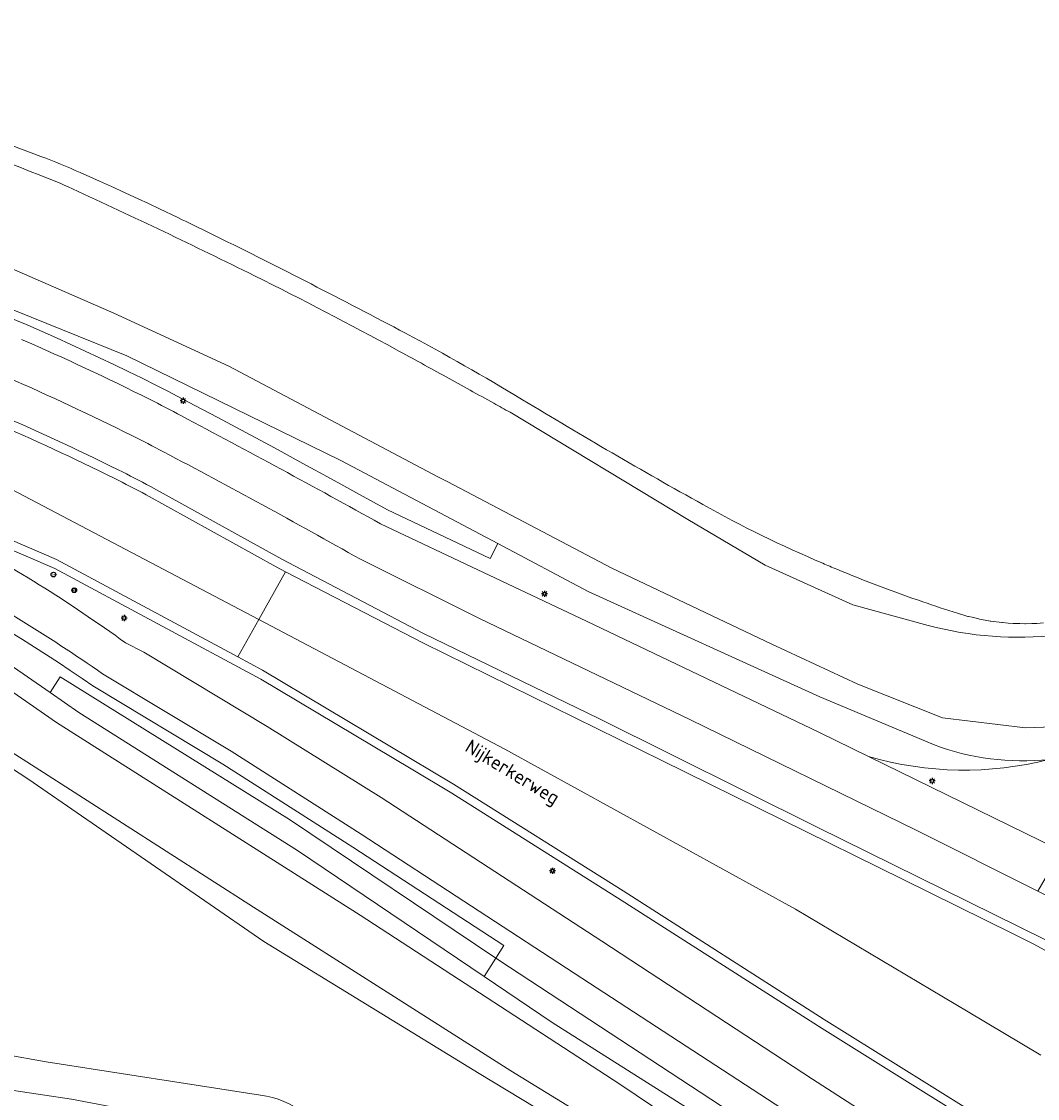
# Model space of a CAD drawing. Header units: metres. Extents: x 149984 to 156489, y 469398 to 478068.
# Tile 647 of 656: x 155198 to 155263, y 471432 to 471501. Entities that reach past the tile are written whole.
import ezdxf
from ezdxf.enums import TextEntityAlignment as Align

# ---------------------------------------------------------------- set-up
doc = ezdxf.new("R2010")
doc.units = ezdxf.units.M
doc.header["$LTSCALE"] = 0.75
for name, color, linetype, lineweight in [('B-WE-GR-BOUWLAND-GV', 252, 'Continuous', 13), ('B-WE-GR-GROENVOORZIENING-GV', 252, 'Continuous', 18), ('B-WE-IE-MEUBILAIR-S', 252, 'Continuous', 25), ('B-WE-OG-TERREIN_OEVER-GV', 252, 'Continuous', 18), ('B-WE-OG-TOPOGRAFIE-T18', 7, 'Continuous', 18), ('B-WE-OG-WATER-GV', 252, 'Continuous', 18), ('B-WE-OG-WEG-GV', 252, 'Continuous', 18), ('B-WE-VH-GESLOTENVERHARDING-GV', 252, 'Continuous', 18), ('B-WE-VH-HALFVERHARDING-GV', 252, 'Continuous', 18)]:
    doc.layers.add(name, color=color, linetype=linetype, lineweight=lineweight)
doc.styles.add('NLCS-ISO', font='NLCS-ISO.ttf')
doc.styles.add('NLCS-ISO-M500-T18', font='NLCS-ISO.ttf', dxfattribs={"height": 0.9})

# ---------------------------------------------------------------- blocks, each defined once
blk = doc.blocks.new('SIE-MEUBILAIR_BORD_VERKEER-SO')
blk.add_lwpolyline([(-0.5625, -0.5625), (0.5625, -0.5625), (0.5625, 0.5625), (-0.5625, 0.5625)], close=True)
at = {"style": 'NLCS-ISO'}
blk.add_text('vb', height=0.75, dxfattribs=at).set_placement((0, 0), align=Align.MIDDLE_CENTER)
blk = doc.blocks.new('SIE-MEUBILAIR_PAAL_LICHTMAST-SO')
for points in [[(-0.62, 0), (-1, 0)], [(-0.71, 0.71), (-0.44, 0.44)], [(0, 1), (0, 0.62)], [(0.44, 0.44), (0.71, 0.71)], [(1, 0), (0.62, 0)], [(-0.71, -0.71), (-0.44, -0.44)], [(0, -0.62), (0, -1)], [(0.44, -0.44), (0.71, -0.71)]]:
    blk.add_lwpolyline(points)
blk.add_circle((0, 0), 0.5)
blk = doc.blocks.new('SIE-MEUBILAIR_PAAL_HECTOMETER-SO')
blk.add_circle((0, 0), 0.75)
at = {"style": 'NLCS-ISO'}
blk.add_text('hm', height=0.75, dxfattribs=at).set_placement((0.16, 0.07), align=Align.MIDDLE_CENTER)
blk = doc.blocks.new('SIE-MEUBILAIR_PAAL_VERKEERSBORD-SO')
blk.add_circle((0, 0), 0.75)
at = {"style": 'NLCS-ISO'}
blk.add_text('vb', height=0.75, dxfattribs=at).set_placement((0, 0.07), align=Align.MIDDLE_CENTER)

msp = doc.modelspace()

# ---------------------------------------------------------------- linework, layer by layer
at = {"layer": 'B-WE-GR-BOUWLAND-GV', "flags": 128}
for points in [[(155180.861, 471499.546), (155180.862, 471499.546), (155189.482, 471496.328), (155189.63, 471496.272), (155189.971, 471496.145), (155190.611, 471495.903), (155199.067, 471492.709)], [(155201.601, 471491.667), (155202.841, 471491.11), (155203.804, 471490.678), (155204.272, 471490.462), (155205.342, 471489.968), (155205.997, 471489.665), (155206.703, 471489.33), (155207.899, 471488.762), (155208.179, 471488.629), (155208.379, 471488.531), (155210.35, 471487.571)], [(155258.128, 471463.264), (155258.809, 471463.067), (155258.841, 471463.058), (155259.075, 471463.003), (155259.504, 471462.903), (155259.563, 471462.889), (155259.908, 471462.827), (155260.242, 471462.766), (155260.294, 471462.757), (155260.989, 471462.668), (155261.03, 471462.663), (155261.392, 471462.635), (155261.73, 471462.609), (155261.769, 471462.606), (155262.145, 471462.596), (155262.484, 471462.588), (155262.511, 471462.587), (155262.924, 471462.598), (155263.228, 471462.605), (155263.253, 471462.606), (155263.686, 471462.639)]]:
    msp.add_lwpolyline(points, dxfattribs=at)
at = {"layer": 'B-WE-GR-BOUWLAND-GV'}
for points in [[(155199.067, 471492.709, -0.01342), (155201.601, 471491.667)], [(155210.35, 471487.571, -0.007365), (155222.564, 471481.313)], [(155222.564, 471481.313, -0.014282), (155230.115, 471477.023)], [(155230.115, 471477.023, 0.009278), (155241.717, 471470.275)], [(155241.717, 471470.275, 0.026125), (155249.448, 471466.483)], [(155249.448, 471466.483, 0.002253), (155250.361, 471466.099)], [(155250.361, 471466.099, 0.015499), (155255.897, 471464.001)], [(155255.897, 471464.001, 0.006729), (155258.128, 471463.264)]]:
    msp.add_lwpolyline(points, format="xyb", dxfattribs=at)
at = {"layer": 'B-WE-GR-GROENVOORZIENING-GV', "flags": 128}
for points in [[(155262.517, 471426.464), (155263.257, 471427.826), (155263.27, 471427.849), (155249.425, 471436.504), (155236.469, 471444.78), (155225.551, 471451.661), (155222.928, 471453.228), (155213.247, 471459.007), (155199.961, 471466.144), (155184.224, 471472.911), (155169, 471478.206), (155153.438, 471482.552), (155146.209, 471484.003), (155142.605, 471484.682), (155097.528, 471493.247), (155057.389, 471500.753), (155006.836, 471510.14), (155000.556, 471511.345)], [(155203.773, 471479.298), (155204.688, 471478.855), (155205.601, 471478.407), (155206.512, 471477.952), (155207.209, 471477.597), (155207.903, 471477.237), (155208.592, 471476.873), (155210.435, 471475.895), (155212.277, 471474.911), (155214.115, 471473.922), (155215.95, 471472.927), (155217.782, 471471.926), (155219.611, 471470.919), (155221.408, 471469.923), (155228.012, 471466.804), (155228.517, 471467.758), (155218.396, 471473.118), (155204.612, 471479.855), (155188.115, 471486.526)], [(155187.906, 471486.024), (155198.181, 471481.85), (155198.222, 471481.833), (155199.153, 471481.425), (155200.082, 471481.011), (155201.009, 471480.592), (155201.933, 471480.166), (155202.854, 471479.735), (155203.773, 471479.298)], [(155256.595, 471454.802), (155249.268, 471457.877), (155234.345, 471464.672), (155228.517, 471467.758), (155228.012, 471466.804), (155221.408, 471469.923), (155219.611, 471470.919), (155217.782, 471471.926), (155215.95, 471472.927), (155214.115, 471473.922), (155212.277, 471474.911), (155210.435, 471475.895), (155208.592, 471476.873), (155207.903, 471477.237), (155207.209, 471477.597), (155206.512, 471477.952), (155205.601, 471478.407), (155204.688, 471478.855), (155203.773, 471479.298), (155202.854, 471479.735), (155201.933, 471480.166), (155201.009, 471480.592), (155200.082, 471481.011), (155199.153, 471481.425), (155198.222, 471481.833), (155198.181, 471481.85), (155187.906, 471486.024)], [(155206.143, 471471.433), (155214.594, 471466.745), (155223.734, 471461.963), (155235.021, 471456.476), (155249.1, 471449.488), (155263.762, 471442.234), (155269.714, 471438.932), (155270.611, 471440.807)], [(155220.95, 471469.033), (155234.236, 471462.76), (155249.198, 471455.594), (155252.396, 471454.033)], [(155270.346, 471441.849), (155263.315, 471445.365), (155255.476, 471449.286), (155240.887, 471456.418), (155227.325, 471462.927), (155219.657, 471466.741)], [(155192.283, 471463.251), (155199.666, 471458.148), (155200.31, 471459.171), (155215.092, 471449.969), (155228.392, 471441.046), (155228.897, 471441.844), (155219.17, 471448.189), (155210.798, 471453.536), (155202.529, 471458.513), (155202.478, 471458.546), (155201.723, 471459.065), (155200.961, 471459.58), (155200.199, 471460.086), (155199.432, 471460.586), (155198.66, 471461.08), (155197.886, 471461.567), (155197.11, 471462.045)], [(155197.11, 471462.045), (155197.886, 471461.567), (155198.66, 471461.08), (155199.432, 471460.586), (155200.199, 471460.086), (155200.961, 471459.58), (155201.723, 471459.065), (155202.478, 471458.546), (155202.529, 471458.513), (155210.798, 471453.536), (155219.17, 471448.189), (155228.897, 471441.844), (155228.392, 471441.046), (155229.265, 471440.461), (155244.176, 471430.685)], [(155204.528, 471461.356), (155205.699, 471460.768), (155213.661, 471455.958), (155221, 471451.398), (155235.216, 471442.124), (155248.794, 471433.228), (155254.28, 471429.697), (155259.111, 471426.587), (155260.535, 471425.768)], [(155262.089, 471421.834), (155255.944, 471425.43), (155252.94, 471427.373), (155247.803, 471430.697), (155233.934, 471439.753), (155219.714, 471449.028), (155211.326, 471454.385), (155203.045, 471459.37)], [(155252.396, 471454.033), (155263.507, 471448.607), (155264.811, 471447.96), (155275.785, 471442.512)], [(155244.176, 471430.685), (155229.265, 471440.461), (155228.392, 471441.046), (155227.636, 471439.851), (155232.025, 471436.888), (155248.679, 471426.332)]]:
    msp.add_lwpolyline(points, dxfattribs=at)
at = {"layer": 'B-WE-GR-GROENVOORZIENING-GV'}
for points in [[(155197.823, 471480.916, -0.014169), (155206.062, 471477.059)], [(155204.928, 471474.722, 0.013657), (155196.943, 471478.449)], [(155206.062, 471477.059, -0.005775), (155208.124, 471475.989)], [(155195.82, 471476.308, -0.013705), (155204.06, 471472.503)], [(155208.124, 471475.989, -0.005431), (155220.95, 471469.033)], [(155206.976, 471473.663, 0.006204), (155204.928, 471474.722)], [(155219.657, 471466.741, 0.008209), (155206.976, 471473.663)], [(155204.06, 471472.503, -0.006684), (155206.143, 471471.433)], [(155193.141, 471468.463, -0.034852), (155204.528, 471461.356)], [(155203.045, 471459.37, 0.02893), (155192.016, 471466.112)], [(155264.027, 471453.846, -0.117695), (155256.595, 471454.802)], [(155252.396, 471454.033, 0.134174), (155264.027, 471453.846)], [(155264.027, 471453.846, -0.134174), (155252.396, 471454.033)]]:
    msp.add_lwpolyline(points, format="xyb", dxfattribs=at)
at = {"layer": 'B-WE-GR-GROENVOORZIENING-GV', "flags": 128}
msp.add_lwpolyline([(155227.636, 471439.851), (155228.392, 471441.046), (155215.092, 471449.969), (155200.31, 471459.171), (155199.666, 471458.148), (155201.523, 471456.864), (155215.6, 471447.977)], close=True, dxfattribs=at)
at = {"layer": 'B-WE-OG-TERREIN_OEVER-GV', "flags": 128}
for points in [[(155266.608, 471456.027), (155262.507, 471455.871), (155257.164, 471456.516), (155251.716, 471458.702), (155246.18, 471461.281), (155235.862, 471466.169), (155225.294, 471471.725), (155224.699, 471472.027), (155211.186, 471479.18), (155203.775, 471482.598), (155190.911, 471488.211), (155178.337, 471492.799), (155166.43, 471496.273), (155162.594, 471497.279), (155152.811, 471499.465), (155131.115, 471503.437), (155109.573, 471507.315), (155087.938, 471511.193), (155065.532, 471515.322), (155045.449, 471519.063), (155024.878, 471522.984), (155007.519, 471526.247), (154988.828, 471529.947)], [(155199.067, 471492.709), (155190.611, 471495.903), (155189.971, 471496.145), (155189.63, 471496.272), (155189.482, 471496.328), (155180.862, 471499.546), (155180.861, 471499.546)], [(155210.35, 471487.571), (155208.379, 471488.531), (155208.179, 471488.629), (155207.899, 471488.762), (155206.703, 471489.33), (155205.997, 471489.665), (155205.342, 471489.968), (155204.272, 471490.462), (155203.804, 471490.678), (155202.841, 471491.11), (155201.601, 471491.667)], [(155188.115, 471486.526), (155204.612, 471479.855), (155218.396, 471473.118), (155228.517, 471467.758), (155234.345, 471464.672), (155249.268, 471457.877), (155256.595, 471454.802)], [(155229.302, 471476.215), (155240.761, 471469.308), (155245.733, 471466.374), (155251.401, 471463.818), (155256.247, 471462.482)], [(155182.98, 471463.383), (155176.58, 471464.978), (155185.915, 471460.62), (155198.223, 471452.586), (155213.432, 471442.108), (155227.312, 471433.613), (155241.664, 471424.926), (155254.229, 471417.329)], [(155275.512, 471386.572), (155275.091, 471391.773), (155275.038, 471392.435), (155273.155, 471397.401), (155270.466, 471402.009), (155269.694, 471403.333), (155265.935, 471410.218), (155262.34, 471416.378), (155256.497, 471421.744), (155248.679, 471426.332), (155232.025, 471436.888), (155227.636, 471439.851), (155215.6, 471447.977), (155201.523, 471456.864), (155199.666, 471458.148), (155192.283, 471463.251)], [(155263.686, 471462.639), (155263.253, 471462.606), (155263.228, 471462.605), (155262.924, 471462.598), (155262.511, 471462.587), (155262.484, 471462.588), (155262.145, 471462.596), (155261.769, 471462.606), (155261.73, 471462.609), (155261.392, 471462.635), (155261.03, 471462.663), (155260.989, 471462.668), (155260.294, 471462.757), (155260.242, 471462.766), (155259.908, 471462.827), (155259.563, 471462.889), (155259.504, 471462.903), (155259.075, 471463.003), (155258.841, 471463.058), (155258.809, 471463.067), (155258.128, 471463.264)], [(155191.528, 471462.161), (155200.083, 471456.223), (155219.635, 471443.797), (155236.371, 471432.919), (155252.772, 471421.868), (155257.11, 471418.689)], [(155252.903, 471419.86), (155244.62, 471424.416), (155229.352, 471433.78), (155212.772, 471444.331), (155198.691, 471453.348), (155186.503, 471461.128)], [(155213.216, 471432.213), (155199.408, 471434.346), (155180.903, 471437.671), (155162.217, 471440.955), (155142.409, 471444.161), (155121.017, 471447.674), (155102.513, 471451.09), (155086.667, 471453.887)], [(155085.904, 471451.701), (155094.618, 471450.163), (155107.349, 471447.749), (155108.665, 471447.575), (155109.266, 471447.423), (155109.675, 471447.393), (155110.241, 471447.492), (155110.606, 471447.613), (155120.937, 471445.691), (155131.405, 471443.877), (155143.822, 471441.85), (155154.298, 471440.322), (155163.964, 471438.352), (155174.747, 471436.537), (155185.53, 471434.263), (155201.048, 471431.957), (155212.561, 471429.754)]]:
    msp.add_lwpolyline(points, dxfattribs=at)
at = {"layer": 'B-WE-OG-TERREIN_OEVER-GV'}
for points in [[(155180.852, 471498.424, -0.001898), (155198.952, 471491.528)], [(155201.601, 471491.667, 0.01342), (155199.067, 471492.709)], [(155198.952, 471491.528, -0.015742), (155201.104, 471490.62)], [(155201.104, 471490.62, -0.00757), (155212.834, 471485.015)], [(155222.564, 471481.313, 0.007365), (155210.35, 471487.571)], [(155212.834, 471485.015, -0.009709), (155221.986, 471480.248)], [(155230.115, 471477.023, 0.014282), (155222.564, 471481.313)], [(155221.986, 471480.248, -0.000853), (155225.187, 471478.495)], [(155225.187, 471478.495, -0.000887), (155228.256, 471476.8)], [(155228.256, 471476.8, -0.002012), (155229.302, 471476.215)], [(155241.717, 471470.275, -0.009278), (155230.115, 471477.023)], [(155249.448, 471466.483, -0.026125), (155241.717, 471470.275)], [(155250.361, 471466.099, -0.002253), (155249.448, 471466.483)], [(155255.897, 471464.001, -0.015499), (155250.361, 471466.099)], [(155258.128, 471463.264, -0.006729), (155255.897, 471464.001)], [(155256.247, 471462.482, 0.095099), (155264.577, 471461.876)], [(155256.595, 471454.802, 0.117695), (155264.027, 471453.846)], [(155217.741, 471428.463, 0.294226), (155213.216, 471432.213)]]:
    msp.add_lwpolyline(points, format="xyb", dxfattribs=at)
at = {"layer": 'B-WE-OG-WATER-GV', "flags": 128}
for points in [[(154988.828, 471529.947), (155007.519, 471526.247), (155024.878, 471522.984), (155045.449, 471519.063), (155065.532, 471515.322), (155087.938, 471511.193), (155109.573, 471507.315), (155131.115, 471503.437), (155152.811, 471499.465), (155162.594, 471497.279), (155166.43, 471496.273), (155178.337, 471492.799), (155190.911, 471488.211), (155203.775, 471482.598), (155211.186, 471479.18), (155224.699, 471472.027), (155225.294, 471471.725), (155235.862, 471466.169), (155246.18, 471461.281), (155251.716, 471458.702), (155257.164, 471456.516), (155262.507, 471455.871), (155266.608, 471456.027)], [(155256.247, 471462.482), (155251.401, 471463.818), (155245.733, 471466.374), (155240.761, 471469.308), (155229.302, 471476.215)], [(155257.11, 471418.689), (155252.772, 471421.868), (155236.371, 471432.919), (155219.635, 471443.797), (155200.083, 471456.223), (155191.528, 471462.161)], [(155186.503, 471461.128), (155198.691, 471453.348), (155212.772, 471444.331), (155229.352, 471433.78), (155244.62, 471424.416), (155252.903, 471419.86)], [(155212.561, 471429.754), (155201.048, 471431.957), (155185.53, 471434.263), (155174.747, 471436.537), (155163.964, 471438.352), (155154.298, 471440.322), (155143.822, 471441.85), (155131.405, 471443.877), (155120.937, 471445.691), (155110.606, 471447.613), (155110.241, 471447.492), (155109.675, 471447.393), (155109.266, 471447.423), (155108.665, 471447.575), (155107.349, 471447.749), (155094.618, 471450.163), (155085.904, 471451.701)]]:
    msp.add_lwpolyline(points, dxfattribs=at)
at = {"layer": 'B-WE-OG-WATER-GV'}
for points in [[(155198.952, 471491.528, 0.001898), (155180.852, 471498.424)], [(155201.104, 471490.62, 0.015742), (155198.952, 471491.528)], [(155212.834, 471485.015, 0.00757), (155201.104, 471490.62)], [(155221.986, 471480.248, 0.009709), (155212.834, 471485.015)], [(155225.187, 471478.495, 0.000853), (155221.986, 471480.248)], [(155228.256, 471476.8, 0.000887), (155225.187, 471478.495)], [(155229.302, 471476.215, 0.002012), (155228.256, 471476.8)], [(155264.577, 471461.876, -0.095099), (155256.247, 471462.482)]]:
    msp.add_lwpolyline(points, format="xyb", dxfattribs=at)
at = {"layer": 'B-WE-OG-WEG-GV', "flags": 128}
for points in [[(155254.229, 471417.329), (155241.664, 471424.926), (155227.312, 471433.613), (155213.432, 471442.108), (155198.223, 471452.586), (155185.915, 471460.62), (155176.58, 471464.978), (155166.499, 471467.509), (155153.776, 471470.368), (155133.146, 471474.867), (155095.073, 471482.489), (155063.33, 471487.914)], [(155086.667, 471453.887), (155102.513, 471451.09), (155121.017, 471447.674), (155142.409, 471444.161), (155162.217, 471440.955), (155180.903, 471437.671), (155199.408, 471434.346), (155213.216, 471432.213)]]:
    msp.add_lwpolyline(points, dxfattribs=at)
at = {"layer": 'B-WE-OG-WEG-GV'}
msp.add_lwpolyline([(155213.216, 471432.213, -0.294226), (155217.741, 471428.463)], format="xyb", dxfattribs=at)
at = {"layer": 'B-WE-VH-GESLOTENVERHARDING-GV'}
for points in [[(155206.062, 471477.059, 0.014169), (155197.823, 471480.916)], [(155196.943, 471478.449, -0.013657), (155204.928, 471474.722)], [(155208.124, 471475.989, 0.005775), (155206.062, 471477.059)], [(155220.95, 471469.033, 0.005431), (155208.124, 471475.989)], [(155203.794, 471471.965, 0.013187), (155195.912, 471475.615)], [(155204.928, 471474.722, -0.006204), (155206.976, 471473.663)], [(155206.976, 471473.663, -0.008209), (155219.657, 471466.741)], [(155205.861, 471470.903, 0.007128), (155203.794, 471471.965)], [(155204.528, 471461.356, 0.034852), (155193.141, 471468.463)], [(155192.016, 471466.112, -0.02893), (155203.045, 471459.37)]]:
    msp.add_lwpolyline(points, format="xyb", dxfattribs=at)
at = {"layer": 'B-WE-VH-GESLOTENVERHARDING-GV', "flags": 128}
for points in [[(155195.912, 471475.615), (155195.583, 471475.757), (155194.286, 471472.768), (155213.11, 471462.862), (155214.841, 471465.945), (155214.231, 471466.262), (155205.861, 471470.903)], [(155219.657, 471466.741), (155227.325, 471462.927), (155240.887, 471456.418), (155255.476, 471449.286), (155263.315, 471445.365), (155264.811, 471447.96), (155263.507, 471448.607), (155252.396, 471454.033), (155249.198, 471455.594), (155234.236, 471462.76), (155220.95, 471469.033)], [(155273.852, 471435.832), (155272.707, 471436.473), (155271.739, 471437.064), (155269.172, 471438.619), (155263.006, 471441.967), (155261.722, 471442.603), (155254.592, 471446.135), (155239.083, 471453.773), (155223.715, 471461.335), (155214.841, 471465.945), (155213.11, 471462.862), (155228.973, 471454.514), (155247.706, 471444.204), (155258.824, 471437.577), (155263.503, 471434.788)], [(155263.503, 471434.788), (155258.824, 471437.577), (155247.706, 471444.204), (155228.973, 471454.514), (155213.11, 471462.862), (155211.759, 471460.456), (155213.359, 471459.597), (155225.663, 471452.251), (155236.581, 471445.37), (155249.537, 471437.094), (155256.159, 471432.954), (155263.542, 471428.338), (155265.917, 471427.045), (155268.091, 471425.8)], [(155203.045, 471459.37), (155211.326, 471454.385), (155219.714, 471449.028), (155233.934, 471439.753), (155247.803, 471430.697), (155252.94, 471427.373), (155254.28, 471429.697), (155248.794, 471433.228), (155235.216, 471442.124), (155221, 471451.398), (155213.661, 471455.958), (155205.699, 471460.768), (155204.528, 471461.356)]]:
    msp.add_lwpolyline(points, dxfattribs=at)
msp.add_lwpolyline([(155194.286, 471472.768), (155192.988, 471469.78), (155200.073, 471466.734), (155211.759, 471460.456), (155213.11, 471462.862)], close=True, dxfattribs=at)
at = {"layer": 'B-WE-VH-HALFVERHARDING-GV'}
for points in [[(155204.06, 471472.503, 0.013705), (155195.82, 471476.308)], [(155195.912, 471475.615, -0.013187), (155203.794, 471471.965)], [(155206.143, 471471.433, 0.006684), (155204.06, 471472.503)], [(155203.794, 471471.965, -0.007128), (155205.861, 471470.903)]]:
    msp.add_lwpolyline(points, format="xyb", dxfattribs=at)
at = {"layer": 'B-WE-VH-HALFVERHARDING-GV', "flags": 128}
for points in [[(155184.224, 471472.911), (155199.961, 471466.144), (155213.247, 471459.007), (155222.928, 471453.228), (155225.551, 471451.661), (155236.469, 471444.78), (155249.425, 471436.504), (155263.27, 471427.849), (155263.542, 471428.338), (155256.159, 471432.954), (155249.537, 471437.094), (155236.581, 471445.37), (155225.663, 471452.251), (155213.359, 471459.597), (155211.759, 471460.456), (155200.073, 471466.734), (155192.988, 471469.78)], [(155269.714, 471438.932), (155263.762, 471442.234), (155249.1, 471449.488), (155235.021, 471456.476), (155223.734, 471461.963), (155214.594, 471466.745), (155206.143, 471471.433)], [(155205.861, 471470.903), (155214.231, 471466.262), (155214.841, 471465.945), (155223.715, 471461.335), (155239.083, 471453.773), (155254.592, 471446.135), (155261.722, 471442.603), (155263.006, 471441.967), (155269.172, 471438.619), (155269.65, 471438.799), (155269.714, 471438.932)]]:
    msp.add_lwpolyline(points, dxfattribs=at)

# ---------------------------------------------------------------- block references
at = {"layer": 'B-WE-IE-MEUBILAIR-S', "xscale": 0.2, "yscale": 0.2, "zscale": 0.2}
for name, p in [('SIE-MEUBILAIR_PAAL_LICHTMAST-SO', (155208.239, 471476.965)), ('SIE-MEUBILAIR_PAAL_HECTOMETER-SO', (155199.878, 471465.759)), ('SIE-MEUBILAIR_PAAL_VERKEERSBORD-SO', (155201.218, 471464.747)), ('SIE-MEUBILAIR_BORD_VERKEER-SO', (155201.218, 471464.747)), ('SIE-MEUBILAIR_PAAL_LICHTMAST-SO', (155231.524, 471464.516)), ('SIE-MEUBILAIR_PAAL_LICHTMAST-SO', (155204.433, 471462.956)), ('SIE-MEUBILAIR_PAAL_LICHTMAST-SO', (155256.501, 471452.457)), ('SIE-MEUBILAIR_PAAL_LICHTMAST-SO', (155232.04, 471446.665))]:
    msp.add_blockref(name, p, dxfattribs=at)

# ---------------------------------------------------------------- texts
at = {"layer": 'B-WE-OG-TOPOGRAFIE-T18', "style": 'NLCS-ISO-M500-T18'}
msp.add_text('Nijkerkerweg', height=0.9, rotation=328.7, dxfattribs=at).set_placement((155229.402, 471452.922), align=Align.MIDDLE)

doc.saveas('drawing.dxf')
